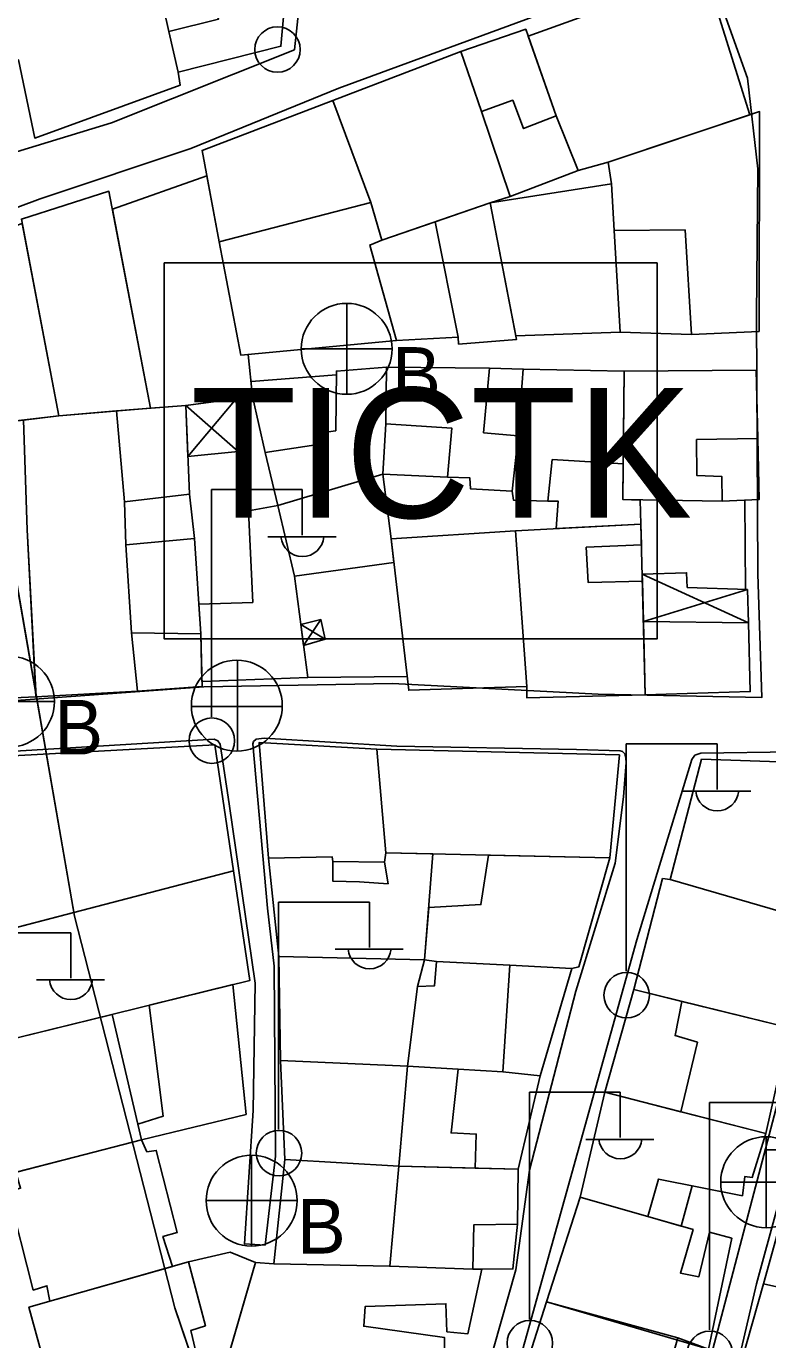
# Model space of a CAD drawing. Extents: x 417997 to 421451, y 4451742 to 4455216.
# Drawn here: x 420096.3 to 420153.4, y 4452504.1 to 4452605.3 of the extents above; entities that cross this region are included whole.
import ezdxf

# ---------------------------------------------------------------- set-up
doc = ezdxf.new("R2010")
doc.units = 0
for name, color, linetype in [('ADAKENARI', 7, 'Continuous'), ('B_Mesken', 7, 'Continuous'), ('B_Sundurma', 7, 'Continuous'), ('B_Teras', 7, 'Continuous'), ('B_Ticari', 7, 'Continuous'), ('KALDIRIM', 7, 'Continuous'), ('LJ_SEMBOL', 7, 'Continuous'), ('PL_TURZM', 7, 'Continuous'), ('S_Elektrik_Diregi', 7, 'Continuous'), ('S_Rogar_Kapagi', 7, 'Continuous'), ('S_Rogar_Kapagi_Buski', 7, 'Continuous'), ('Sinir_Duvar_tek_tarafa_ait', 7, 'Continuous'), ('TR_TİC_TURIZM_K', 7, 'Continuous'), ('Y_Cadde_Yol', 7, 'Continuous'), ('Yol_Sose', 7, 'Continuous')]:
    doc.layers.add(name, color=color, linetype=linetype)

msp = doc.modelspace()

# ---------------------------------------------------------------- linework, layer by layer
at = {"layer": 'ADAKENARI'}
for p, q in [((420100.03, 4452536.75), (420093.03, 4452576.93)), ((420100.03, 4452536.75), (420093.03, 4452576.93)), ((420107.76, 4452506.59), (420100.03, 4452536.75)), ((420107.76, 4452506.59), (420100.03, 4452536.75)), ((420114.48, 4452486.76), (420107.76, 4452506.59)), ((420114.48, 4452486.76), (420107.76, 4452506.59))]:
    msp.add_line(p, q, dxfattribs=at)
at = {"layer": 'B_Mesken'}
for points in [[(420113.34, 4452613.2), (420116.87, 4452614.15), (420115.92, 4452603.73), (420108, 4452601.74), (420107.29, 4452604.87), (420105.89, 4452611.07)], [(420134.96, 4452604.49), (420148.57, 4452609.43), (420152.01, 4452598.45), (420141.1, 4452594.81), (420138.81, 4452594.15), (420137.1, 4452598.37)], [(420131.36, 4452598.71), (420129.77, 4452603.33), (420134.76, 4452605.04), (420137.1, 4452598.37), (420138.81, 4452594.15), (420133.57, 4452592.16)], [(420129.77, 4452603.33), (420119.92, 4452599.55), (420122.83, 4452591.69), (420123.68, 4452588.79), (420123.68, 4452588.79), (420127.8, 4452590.21), (420132.03, 4452591.67), (420133.57, 4452592.16), (420131.36, 4452598.71)], [(420111.16, 4452588.67), (420109.85, 4452595.71), (420119.92, 4452599.55), (420122.83, 4452591.69), (420123.68, 4452588.79), (420122.75, 4452588.42), (420124.8, 4452581.07), (420112.83, 4452579.94)], [(420141.36, 4452593.13), (420141.1, 4452594.81), (420152.76, 4452598.69), (420152.72, 4452581.77), (420147.51, 4452581.53), (420142.02, 4452581.72), (420141.57, 4452589.55)], [(420113.4, 4452580), (420113.73, 4452576.75), (420108.59, 4452576.08), (420105.87, 4452575.87), (420102.94, 4452591.18), (420110.21, 4452593.74), (420111.16, 4452588.67), (420112.83, 4452579.94)], [(420098.81, 4452575.26), (420105.87, 4452575.87), (420102.68, 4452592.56), (420095.94, 4452590.42)], [(420132.03, 4452591.67), (420141.36, 4452593.13), (420141.57, 4452589.55), (420142.02, 4452581.72), (420133.99, 4452581.43)], [(420123.68, 4452588.79), (420132.03, 4452591.67), (420134.04, 4452581.14), (420129.59, 4452580.8), (420129.56, 4452581.34), (420124.8, 4452581.07), (420122.75, 4452588.42)], [(420098.81, 4452575.26), (420087.09, 4452573.9), (420085.51, 4452586.39), (420096, 4452590.09)], [(420115.68, 4452568.38), (420114.7, 4452572.44), (420118.61, 4452573.05), (420118.57, 4452573.92), (420120.14, 4452574.12), (420120.19, 4452578.72), (420124.05, 4452579.02), (420124, 4452574.65), (420123.76, 4452570.79)], [(420124, 4452574.65), (420124.05, 4452579.02), (420131.96, 4452578.95), (420134.57, 4452578.87), (420134.19, 4452573.73), (420133.71, 4452569.48), (420130.51, 4452569.65), (420130.46, 4452570.49), (420128.73, 4452570.56), (420123.76, 4452570.79)], [(420142.33, 4452578.7), (420134.57, 4452578.87), (420134.19, 4452573.73), (420133.71, 4452569.48), (420133.81, 4452568.79), (420136.47, 4452568.71), (420137.26, 4452568.7), (420137.1, 4452566.59), (420143.62, 4452566.94), (420143.58, 4452568.79), (420142.24, 4452568.82), (420142.26, 4452571.57)], [(420152.62, 4452573.52), (420152.72, 4452568.83), (420149.88, 4452568.69), (420142.24, 4452568.82), (420142.26, 4452571.57), (420142.33, 4452578.7), (420152.51, 4452578.78)], [(420108.88, 4452569.25), (420109.27, 4452565.83), (420103.97, 4452565.35), (420103.88, 4452568.66), (420103.25, 4452575.65), (420108.59, 4452576.08)], [(420104.88, 4452554.07), (420097.04, 4452553.63), (420096.38, 4452566.5), (420096.09, 4452574.95), (420098.81, 4452575.26), (420103.25, 4452575.65), (420103.88, 4452568.66), (420103.97, 4452565.35), (420104.41, 4452558.57)], [(420097.05, 4452554.11), (420097.04, 4452553.63), (420089.04, 4452553.28), (420087.76, 4452573.98), (420096.09, 4452574.95), (420096.38, 4452566.5)], [(420124.41, 4452565.8), (420123.76, 4452570.79), (420115.68, 4452568.38), (420116.95, 4452562.94), (420124.62, 4452563.97), (420124.41, 4452565.8)], [(420117.98, 4452555.14), (420109.83, 4452554.82), (420109.74, 4452558.48), (420109.59, 4452560.78), (420113.75, 4452560.91), (420113.43, 4452567.96), (420115.68, 4452568.38), (420116.95, 4452562.94)], [(420124.41, 4452565.8), (420133.97, 4452566.41), (420134.84, 4452554.43), (420125.75, 4452554.14)], [(420134.84, 4452554.43), (420134.84, 4452553.57), (420143.96, 4452553.8), (420143.62, 4452566.94), (420133.97, 4452566.41)], [(420104.41, 4452558.57), (420104.88, 4452554.07), (420109.84, 4452554.43), (420109.74, 4452558.48), (420109.27, 4452565.83), (420103.97, 4452565.35)], [(420143.82, 4452559.45), (420151.92, 4452559.34), (420152.05, 4452554.04), (420143.96, 4452553.8)], [(420112.26, 4452540.24), (420110.83, 4452549.95), (420089.57, 4452548.8), (420091.9, 4452534.93)], [(420124, 4452541.62), (420123.89, 4452540.9), (420119.9, 4452540.97), (420119.87, 4452541.31), (420114.95, 4452541.23), (420114.23, 4452550.12), (420123.29, 4452549.6)], [(420124, 4452541.62), (420123.29, 4452549.6), (420141.97, 4452549.17), (420141.24, 4452541.25)], [(420145.89, 4452539.58), (420148.3, 4452548.83), (420160.27, 4452548.43), (420157.12, 4452536.31)], [(420127.62, 4452541.54), (420126.97, 4452533.4), (420115.76, 4452533.65), (420114.95, 4452541.23), (420119.87, 4452541.31), (420119.9, 4452540.97), (420119.92, 4452539.44), (420121.97, 4452539.39), (420124.16, 4452539.25), (420123.89, 4452540.9), (420124, 4452541.62)], [(420141.24, 4452541.25), (420138.84, 4452532.84), (420138.3, 4452532.73), (420133.55, 4452532.97), (420127.9, 4452533.26), (420126.97, 4452533.4), (420127.29, 4452537.41), (420131.31, 4452537.64), (420131.89, 4452541.45)], [(420091, 4452534.69), (420092.65, 4452526.66), (420113.51, 4452531.8), (420112.26, 4452540.24)], [(420145.89, 4452539.58), (420145.3, 4452539.65), (420143.09, 4452531.1), (420146.79, 4452530.19), (420155.06, 4452528.16), (420157.12, 4452536.31)], [(420115.76, 4452533.65), (420115.89, 4452525.63), (420125.67, 4452525.2), (420126.44, 4452531.33), (420126.97, 4452533.4)], [(420135.88, 4452524.47), (420138.3, 4452532.73), (420133.55, 4452532.97), (420127.9, 4452533.26), (420127.74, 4452531.39), (420126.44, 4452531.33), (420125.67, 4452525.2), (420129.55, 4452524.98), (420132.99, 4452524.77)], [(420105.77, 4452529.89), (420106.84, 4452521.35), (420104.9, 4452520.75), (420105.18, 4452519.53), (420113.23, 4452521.49), (420112.21, 4452531.48)], [(420140.84, 4452523.2), (420143.09, 4452531.1), (420155.06, 4452528.16), (420153.25, 4452520.03)], [(420092.65, 4452526.66), (420094.86, 4452516.87), (420105.18, 4452519.53), (420102.93, 4452529.19)], [(420125.67, 4452525.2), (420115.89, 4452525.63), (420116.22, 4452518.02), (420124.98, 4452517.5), (420125.67, 4452525.2)], [(420134.19, 4452517.27), (420135.88, 4452524.47), (420132.99, 4452524.77), (420129.55, 4452524.98), (420125.67, 4452525.2), (420124.98, 4452517.5), (420130.88, 4452517.35)], [(420147.57, 4452516), (420146.72, 4452512.88), (420144.15, 4452513.63), (420138.94, 4452515.13), (420140.84, 4452523.2), (420146.71, 4452521.7), (420153.25, 4452520.03), (420152.19, 4452516.63), (420151.63, 4452516.72), (420151.44, 4452515.23)], [(420107.58, 4452509.79), (420106.83, 4452512.08), (420107.92, 4452512.39), (420106.32, 4452518.72), (420105.6, 4452518.61), (420105.18, 4452519.53), (420095.51, 4452517.04), (420095.87, 4452515.8), (420094.91, 4452515.55), (420096.85, 4452507.96), (420097.9, 4452508.3), (420098.12, 4452507.11)], [(420124.29, 4452509.8), (420115.37, 4452509.98), (420116.22, 4452518.02), (420124.98, 4452517.5)], [(420134.12, 4452513.04), (420133.78, 4452509.59), (420130.7, 4452509.58), (420124.29, 4452509.8), (420124.98, 4452517.5), (420134.19, 4452517.27)], [(420153.07, 4452508.44), (420155.18, 4452516.02), (420165.49, 4452513.69), (420163.55, 4452506.09)], [(420148.82, 4452503.43), (420150.62, 4452511.96), (420148.9, 4452512.43), (420148.09, 4452508.99), (420146.67, 4452509.27), (420147.65, 4452512.62), (420138.94, 4452515.13), (420136.36, 4452507.07)], [(420108.79, 4452510.13), (420112.02, 4452510.89), (420113.96, 4452510.09), (420111.49, 4452501.59), (420110.05, 4452500.32), (420099.09, 4452497.23), (420096.52, 4452506.65)], [(420131.38, 4452509.58), (420130.31, 4452504.61), (420128.69, 4452504.76), (420128.62, 4452506.92), (420122.39, 4452506.7), (420122.29, 4452505.18), (420128.5, 4452504.32), (420128.47, 4452501.36), (420125.58, 4452501.75), (420115.42, 4452502.14), (420111.79, 4452502.65), (420113.96, 4452510.09), (420115.37, 4452509.98), (420124.29, 4452509.8), (420130.7, 4452509.58)], [(420163.95, 4452497.62), (420150.93, 4452500.92), (420153.07, 4452508.44), (420163.55, 4452506.09), (420165.8, 4452505.51)], [(420146.7, 4452495.34), (420148.82, 4452503.43), (420146.48, 4452504.28), (420136.36, 4452507.07), (420133.75, 4452498.85), (420133.75, 4452498.85), (420144.12, 4452496.04)]]:
    msp.add_lwpolyline(points, close=True, dxfattribs=at)
at = {"layer": 'B_Sundurma'}
for p, q in [((420112.63, 4452572.53), (420108.59, 4452576.08)), ((420112.47, 4452576.59), (420108.75, 4452572.15)), ((420143.72, 4452563.07), (420151.92, 4452559.34)), ((420151.83, 4452561.89), (420143.82, 4452559.45)), ((420119.31, 4452558.08), (420117.44, 4452559.22)), ((420117.66, 4452557.59), (420119, 4452559.59))]:
    msp.add_line(p, q, dxfattribs=at)
for points in [[(420112.47, 4452576.59), (420112.63, 4452572.53), (420108.75, 4452572.15), (420108.59, 4452576.08)], [(420151.83, 4452561.89), (420147.2, 4452562.06), (420147.14, 4452563.19), (420143.72, 4452563.07), (420143.74, 4452562.54), (420143.82, 4452559.45), (420151.92, 4452559.34)], [(420117.66, 4452557.59), (420119.31, 4452558.08), (420119, 4452559.59), (420117.44, 4452559.22)]]:
    msp.add_lwpolyline(points, close=True, dxfattribs=at)
at = {"layer": 'B_Teras'}
for points in [[(420107.29, 4452604.87), (420105.89, 4452611.07), (420113.34, 4452613.2), (420113.97, 4452610.76), (420111.31, 4452610.01), (420111.75, 4452607.05), (420110.86, 4452606.78), (420111.12, 4452605.81)], [(420133.57, 4452592.16), (420138.81, 4452594.15), (420137.1, 4452598.37), (420134.59, 4452597.39), (420133.76, 4452599.57), (420131.36, 4452598.71)], [(420111.16, 4452588.67), (420122.83, 4452591.69), (420123.68, 4452588.79), (420122.75, 4452588.42), (420124.8, 4452581.07), (420112.83, 4452579.94)], [(420129.56, 4452581.34), (420127.8, 4452590.21), (420132.03, 4452591.67), (420134.04, 4452581.14), (420129.59, 4452580.8)], [(420141.57, 4452589.55), (420142.02, 4452581.72), (420147.51, 4452581.53), (420147.03, 4452589.58)], [(420131.52, 4452573.96), (420131.96, 4452578.95), (420134.57, 4452578.87), (420134.19, 4452573.73)], [(420142.24, 4452568.82), (420142.33, 4452578.7), (420152.51, 4452578.78), (420152.62, 4452573.52), (420147.92, 4452573.45), (420147.94, 4452570.67), (420149.86, 4452570.6), (420149.88, 4452568.69)], [(420103.88, 4452568.66), (420103.25, 4452575.65), (420105.87, 4452575.87), (420108.59, 4452576.08), (420108.88, 4452569.25)], [(420124, 4452574.65), (420123.76, 4452570.79), (420128.73, 4452570.56), (420129.07, 4452574.33)], [(420137.1, 4452566.59), (420137.26, 4452568.7), (420136.47, 4452568.71), (420136.8, 4452571.91), (420142.26, 4452571.57), (420142.24, 4452568.82), (420143.58, 4452568.79), (420143.62, 4452566.94)], [(420143.67, 4452565.34), (420139.42, 4452565.16), (420139.56, 4452562.45), (420143.74, 4452562.54), (420143.96, 4452553.8), (420134.84, 4452553.57), (420134.84, 4452554.43), (420133.97, 4452566.41), (420143.62, 4452566.94)], [(420104.41, 4452558.57), (420103.97, 4452565.35), (420109.27, 4452565.83), (420109.74, 4452558.48)], [(420125.67, 4452525.2), (420126.44, 4452531.33), (420127.74, 4452531.39), (420127.9, 4452533.26), (420133.55, 4452532.97), (420132.99, 4452524.77), (420129.55, 4452524.98)], [(420146.71, 4452521.7), (420147.98, 4452527.04), (420146.26, 4452527.56), (420146.79, 4452530.19), (420155.06, 4452528.16), (420153.25, 4452520.03)], [(420124.98, 4452517.5), (420125.67, 4452525.2), (420129.55, 4452524.98), (420129.01, 4452520.07), (420130.95, 4452519.98), (420130.88, 4452517.35)], [(420140.84, 4452523.2), (420138.94, 4452515.13), (420144.15, 4452513.63), (420144.98, 4452516.51), (420151.44, 4452515.23), (420151.63, 4452516.72), (420152.19, 4452516.63), (420153.25, 4452520.03), (420146.71, 4452521.7)], [(420124.29, 4452509.8), (420124.98, 4452517.5), (420134.19, 4452517.27), (420134.12, 4452513.04), (420130.76, 4452512.98), (420130.7, 4452509.58)], [(420099.09, 4452497.23), (420096.52, 4452506.65), (420108.79, 4452510.13), (420110.1, 4452505.22), (420108.97, 4452504.85), (420110.05, 4452500.32)], [(420144.12, 4452496.04), (420146.48, 4452504.28), (420136.36, 4452507.07), (420133.75, 4452498.85)]]:
    msp.add_lwpolyline(points, close=True, dxfattribs=at)
at = {"layer": 'B_Ticari'}
msp.add_lwpolyline([(420108, 4452601.74), (420108.16, 4452600.74), (420096.96, 4452596.65), (420095.71, 4452602.69), (420092.02, 4452602.29), (420091.74, 4452612.3), (420100.77, 4452611.07), (420105.89, 4452611.07), (420107.29, 4452604.87)], close=True, dxfattribs=at)
at = {"layer": 'KALDIRIM'}
msp.add_arc((420469.12, 4452613.56), 400, 176.3547, 208.3008, dxfattribs=at)
msp.add_arc((420469.12, 4452613.56), 400, 176.3547, 208.3008, dxfattribs=at)
at = {"layer": 'LJ_SEMBOL'}
msp.add_lwpolyline([(420106.93, 4452587.04), (420144.87, 4452587.04), (420144.87, 4452558.1), (420106.93, 4452558.1)], close=True, dxfattribs=at)
msp.add_lwpolyline([(420106.93, 4452587.04), (420144.87, 4452587.04), (420144.87, 4452558.1), (420106.93, 4452558.1)], close=True, dxfattribs=at)
at = {"layer": 'PL_TURZM'}
msp.add_lwpolyline([(420093.03, 4452576.93), (420100.03, 4452536.75), (420107.76, 4452506.59), (420114.48, 4452486.76), (420120.64, 4452471), (420129.77, 4452449.56), (420138.18, 4452433.13), (420173.92, 4452366.16), (420177.01, 4452360.38), (420225.97, 4452407.72)], dxfattribs=at)
msp.add_lwpolyline([(420093.03, 4452576.93), (420100.03, 4452536.75), (420107.76, 4452506.59), (420114.48, 4452486.76), (420120.64, 4452471), (420129.77, 4452449.56), (420138.18, 4452433.13), (420173.92, 4452366.16), (420177.01, 4452360.38), (420225.97, 4452407.72)], dxfattribs=at)
at = {"layer": 'S_Elektrik_Diregi'}
for p, q in [((420110.56, 4452552.09), (420110.56, 4452569.59)), ((420110.56, 4452569.59), (420117.56, 4452569.59)), ((420117.56, 4452566.09), (420117.56, 4452569.59)), ((420114.9, 4452565.95), (420120.16, 4452565.95)), ((420142.5, 4452532.51), (420142.5, 4452550.01)), ((420142.5, 4452550.01), (420149.5, 4452550.01)), ((420149.5, 4452546.51), (420149.5, 4452550.01)), ((420146.84, 4452546.37), (420152.09, 4452546.37)), ((420115.74, 4452520.34), (420115.74, 4452537.84)), ((420115.74, 4452537.84), (420122.74, 4452537.84)), ((420122.74, 4452534.34), (420122.74, 4452537.84)), ((420092.75, 4452535.48), (420099.75, 4452535.48)), ((420099.75, 4452531.98), (420099.75, 4452535.48)), ((420120.08, 4452534.2), (420125.33, 4452534.2)), ((420097.09, 4452531.84), (420102.34, 4452531.84)), ((420135.04, 4452505.71), (420135.04, 4452523.21)), ((420135.04, 4452523.21), (420142.04, 4452523.21)), ((420142.04, 4452519.71), (420142.04, 4452523.21)), ((420148.9, 4452504.9), (420148.9, 4452522.4)), ((420148.9, 4452522.4), (420155.9, 4452522.4)), ((420139.38, 4452519.57), (420144.63, 4452519.57)), ((420153.24, 4452518.76), (420158.49, 4452518.76))]:
    msp.add_line(p, q, dxfattribs=at)
for centre in [(420115.65, 4452603.47), (420110.6, 4452550.26), (420142.53, 4452530.67), (420115.77, 4452518.51), (420135.08, 4452503.88), (420148.94, 4452503.06)]:
    msp.add_circle(centre, 1.75, dxfattribs=at)
for centre in [(420117.57, 4452566.1), (420149.5, 4452546.52), (420122.74, 4452534.36), (420099.75, 4452531.99), (420142.05, 4452519.73)]:
    msp.add_arc(centre, 1.66, 184.8384, 355.1464, dxfattribs=at)
at = {"layer": 'S_Rogar_Kapagi'}
for p, q in [((420112.57, 4452549.43), (420112.57, 4452556.43)), ((420109, 4452552.9), (420116, 4452552.9))]:
    msp.add_line(p, q, dxfattribs=at)
msp.add_circle((420112.52, 4452552.96), 3.5, dxfattribs=at)
at = {"layer": 'S_Rogar_Kapagi_Buski'}
for p, q in [((420120.98, 4452583.93), (420120.98, 4452576.93)), ((420117.48, 4452580.43), (420124.48, 4452580.43)), ((420091.48, 4452553.27), (420098.48, 4452553.27)), ((420153.27, 4452519.77), (420153.27, 4452512.77)), ((420113.66, 4452518.35), (420113.66, 4452511.35)), ((420149.77, 4452516.27), (420156.77, 4452516.27)), ((420110.16, 4452514.85), (420117.16, 4452514.85))]:
    msp.add_line(p, q, dxfattribs=at)
for centre in [(420120.98, 4452580.43), (420094.98, 4452553.27), (420153.27, 4452516.27), (420113.66, 4452514.85)]:
    msp.add_circle(centre, 3.5, dxfattribs=at)
at = {"layer": 'Sinir_Duvar_tek_tarafa_ait'}
for points in [[(420113.62, 4452577.91), (420120.19, 4452578.43)], [(420114.7, 4452572.44), (420113.73, 4452576.75)], [(420151.62, 4452568.77), (420151.68, 4452561.89)], [(420125.63, 4452555.21), (420117.98, 4452555.14)]]:
    msp.add_lwpolyline(points, dxfattribs=at)
at = {"layer": 'TR_TİC_TURIZM_K'}
for points in [[(420093.03, 4452576.93), (420100.03, 4452536.75), (420107.76, 4452506.59), (420114.48, 4452486.76), (420120.64, 4452471), (420129.77, 4452449.56), (420138.18, 4452433.13), (420173.92, 4452366.16), (420177.01, 4452360.38), (420225.97, 4452407.72), (420222.39, 4452413.18), (420198.5, 4452449.62), (420180.5, 4452485.39), (420172.39, 4452504.15), (420167.1, 4452520.12), (420157.04, 4452567.7), (420154.79, 4452586.79), (420154.7, 4452596.71), (420154.5, 4452619.21), (420156.65, 4452741.01), (420151.88, 4452744.79), (420100.48, 4452731.87), (420095.3, 4452725.67)], [(420093.03, 4452576.93), (420100.03, 4452536.75), (420107.76, 4452506.59), (420114.48, 4452486.76), (420120.64, 4452471), (420129.77, 4452449.56), (420138.18, 4452433.13), (420173.92, 4452366.16), (420177.01, 4452360.38), (420225.97, 4452407.72), (420222.39, 4452413.18), (420198.5, 4452449.62), (420180.5, 4452485.39), (420172.39, 4452504.15), (420167.1, 4452520.12), (420157.04, 4452567.7), (420154.79, 4452586.79), (420154.7, 4452596.71), (420154.5, 4452619.21), (420156.65, 4452741.01), (420151.88, 4452744.79), (420100.48, 4452731.87), (420095.3, 4452725.67)], [(420106.93, 4452558.1), (420106.93, 4452587.04), (420144.87, 4452587.04), (420144.87, 4452558.1), (420106.93, 4452558.1)], [(420106.93, 4452558.1), (420106.93, 4452587.04), (420144.87, 4452587.04), (420144.87, 4452558.1), (420106.93, 4452558.1)]]:
    msp.add_lwpolyline(points, dxfattribs=at)
at = {"layer": 'Yol_Sose'}
for points in [[(420076.86, 4452619.02), (420076.7, 4452602.11), (420077.07, 4452595.38), (420077.36, 4452593.89), (420077.69, 4452593.19), (420078.32, 4452592.85), (420080.84, 4452592.48), (420085.77, 4452592.61), (420102.87, 4452597.83), (420116.95, 4452603.45), (420118.17, 4452614.79), (420120.61, 4452632.69), (420122.87, 4452650.54), (420124.89, 4452670.61), (420127.59, 4452691.63), (420130.42, 4452719.37), (420130.57, 4452733.63), (420130.45, 4452738.52)], [(420137.28, 4452606.71), (420148.55, 4452610.47), (420151.84, 4452601.26), (420152.63, 4452594.28), (420152.52, 4452582.95), (420152.62, 4452563.11), (420152.94, 4452553.59), (420140.34, 4452553.85), (420124.51, 4452554.67), (420109.98, 4452554.4), (420088.47, 4452552.85), (420085.81, 4452552.71), (420084.74, 4452552.82), (420083.85, 4452552.94), (420083.31, 4452553.1), (420082.55, 4452553.77), (420079.42, 4452570.77), (420077.52, 4452584.61), (420085.32, 4452587.48), (420097.38, 4452591.99), (420108.99, 4452595.86), (420120.38, 4452600.49)], [(420120.38, 4452600.49), (420137.28, 4452606.71)], [(420089.04, 4452549.08), (420110.78, 4452550.39), (420111.07, 4452550.25), (420111.24, 4452550), (420111.94, 4452545.39), (420113.92, 4452531.6), (420113.78, 4452521.79), (420113.1, 4452511.52), (420114.7, 4452511.43), (420115.49, 4452518.28), (420115.4, 4452532.9), (420114.88, 4452537.38), (420113.74, 4452550.03), (420113.8, 4452550.19), (420114, 4452550.37), (420114.63, 4452550.46), (420124.83, 4452549.84), (420138.67, 4452549.59), (420142.02, 4452549.47), (420142.21, 4452549.44), (420142.39, 4452549.26), (420142.42, 4452549.16), (420142.47, 4452548.91), (420142.49, 4452548.59), (420142.28, 4452545.95), (420141.65, 4452540.84), (420138.63, 4452530.99), (420135.04, 4452517.2), (420134.01, 4452509.53), (420132.29, 4452503.46)], [(420155.36, 4452549.41), (420160.26, 4452549.05), (420160.48, 4452548.89), (420160.68, 4452548.59), (420160.7, 4452548.13), (420158.61, 4452540.53), (420155.07, 4452525.86), (420149.04, 4452502.92), (420142.46, 4452478.76), (420142.11, 4452478.31), (420141.53, 4452478.26), (420129.95, 4452481.5), (420129.66, 4452481.59), (420129.65, 4452481.81), (420131.29, 4452491.76), (420135.18, 4452505.73), (420143.32, 4452534.93)], [(420143.32, 4452534.93), (420147.55, 4452548.81), (420147.79, 4452549.14), (420148.23, 4452549.29), (420155.36, 4452549.41)], [(420121.52, 4452452.2), (420122.55, 4452456.88), (420128.65, 4452478.67), (420128.7, 4452478.74), (420129.2, 4452478.9), (420131.01, 4452478.79), (420153.67, 4452473.02), (420154.16, 4452474.32), (420144.7, 4452477.64), (420144.71, 4452477.99), (420144.83, 4452478.46), (420148.7, 4452492.04), (420152.53, 4452508.44), (420155.79, 4452520.37)]]:
    msp.add_lwpolyline(points, dxfattribs=at)

# ---------------------------------------------------------------- texts
at = {"layer": 'LJ_SEMBOL'}
msp.add_text('TICTK', height=10, dxfattribs=at).set_placement((420108.96, 4452567.42))
msp.add_text('TICTK', height=10, dxfattribs=at).set_placement((420108.96, 4452567.42))
at = {"layer": 'S_Rogar_Kapagi_Buski'}
for p in [(420124.48, 4452576.36), (420098.48, 4452549.2), (420117.16, 4452510.78)]:
    msp.add_text('B', height=4.2, dxfattribs=at).set_placement(p)
at = {"layer": 'Y_Cadde_Yol'}
msp.add_text('Yeni Yalova Yolu Caddesi', height=10, rotation=295.9461, dxfattribs=at).set_placement((420029.32, 4452531.94))

doc.saveas('drawing.dxf')
